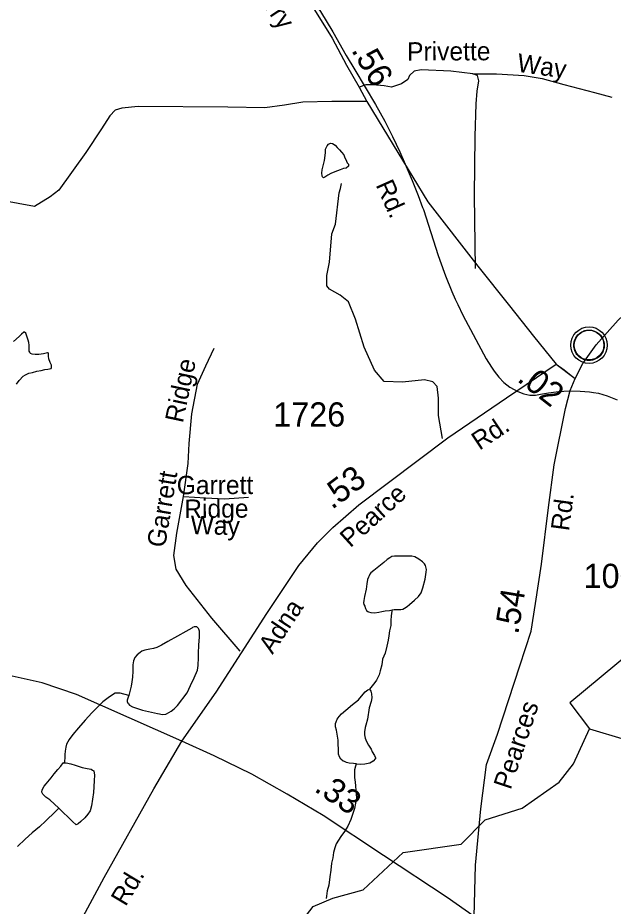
# Model space of a CAD drawing. Extents: x 2126262 to 2293712, y 749403 to 919119.
# Drawn here: x 2202317 to 2205393, y 786388 to 790975 of the extents above; entities that cross this region are included whole.
import ezdxf

# ---------------------------------------------------------------- set-up
doc = ezdxf.new("R2010")
doc.units = 0
for name, color, linetype in [('Exist Civil Demographics Community CELL', 7, 'Continuous'), ('Exist Hydrographic Misc Water Feature', 7, 'Continuous'), ('Exist Hydrographic Pond Under 1500 Sq Ft', 7, 'Continuous'), ('Exist Road Non-System Type 51', 7, 'Continuous'), ('Exist Road Non-System Type 51 Label', 7, 'Continuous'), ('Exist Road Secondary Mileage Hundredths English Label', 7, 'Continuous'), ('Exist Road Secondary Type 51 Attributed', 7, 'Continuous'), ('Exist Road Secondary Type 51 Label', 7, 'Continuous'), ('Exist Road Secondary Type 51 Number Label', 7, 'Continuous')]:
    doc.layers.add(name, color=color, linetype=linetype)

msp = doc.modelspace()

# ---------------------------------------------------------------- linework, layer by layer
at = {"layer": 'Exist Civil Demographics Community CELL'}
msp.add_lwpolyline([(2205190, 789297.5), (2205191, 789303), (2205192.8, 789309.6), (2205195.7, 789316.8), (2205198.6, 789322.6), (2205202, 789328.3), (2205205.7, 789333.4), (2205209.7, 789337.8), (2205214.3, 789342.4), (2205219.8, 789347), (2205225.2, 789350.6), (2205230.1, 789353.5), (2205235.2, 789356), (2205240.6, 789358.3), (2205246.3, 789360.1), (2205250.6, 789361.2), (2205255.5, 789362), (2205259.6, 789362.7), (2205265.9, 789362.9), (2205270.4, 789362.8), (2205276, 789362.6), (2205280.9, 789361.9), (2205285.9, 789360.9), (2205290.9, 789359.5), (2205296, 789357.5), (2205302.7, 789354.6), (2205308.9, 789351.1), (2205314, 789347.6), (2205319.2, 789343.5), (2205322.5, 789340.4), (2205326.6, 789336), (2205330.5, 789331.3), (2205333.5, 789326.7), (2205336.7, 789321.7), (2205339.1, 789316.6), (2205341.2, 789311.6), (2205342.7, 789306.5), (2205344, 789302), (2205345.1, 789295.9), (2205345.7, 789291.2), (2205346, 789285.2), (2205345.8, 789279.4), (2205345.2, 789273.7), (2205344.3, 789268.2), (2205342.6, 789262.1), (2205340.8, 789256.2), (2205338.5, 789251.2), (2205335.3, 789245.2), (2205332, 789239.9), (2205328.6, 789235.2), (2205324.4, 789230.4), (2205319.1, 789225.5), (2205314.1, 789221.3), (2205309, 789217.9), (2205304.7, 789215.4), (2205297.9, 789212.2), (2205290.8, 789209.4), (2205284.8, 789208), (2205278.2, 789206.7), (2205273.8, 789206.2), (2205269.3, 789205.9), (2205263.7, 789205.9), (2205259.4, 789206.4), (2205253.8, 789207.1), (2205247.9, 789208.4), (2205243.3, 789209.7), (2205238.1, 789211.6), (2205233.5, 789213.6), (2205229.6, 789215.8), (2205222.8, 789219.9), (2205217.2, 789224.2), (2205212.3, 789228.6), (2205207.8, 789233.5), (2205204.7, 789237.5), (2205201.7, 789241.6), (2205197.6, 789248.7), (2205195.9, 789252.3), (2205194.1, 789256.3), (2205191.6, 789264.5), (2205190, 789271.5), (2205189.3, 789276.7), (2205189, 789283), (2205189, 789287.7), (2205189.5, 789294.2)], close=True, dxfattribs=at)
for centre, radius in [((2205267.6, 789285), 94.3), ((2205267.4, 789285.3), 76.7)]:
    msp.add_circle(centre, radius, dxfattribs=at)
at = {"layer": 'Exist Hydrographic Misc Water Feature'}
for p, q in [((2204213.1, 790440.8), (2204253.1, 790362.1)), ((2204408.1, 789995.9), (2204412.2, 789984.6)), ((2204518.8, 789662.3), (2204526, 789642.6)), ((2204763.9, 789171.2), (2204777.2, 789150.2)), ((2205361.4, 789022.9), (2205413.1, 789002.2))]:
    msp.add_line(p, q, dxfattribs=at)
for points in [[(2203810.2, 791105), (2203881.1, 791007.4), (2203944.1, 790902)], [(2203944.1, 790902), (2204013.4, 790780), (2204057.7, 790705.6)], [(2203944.1, 790902), (2204013.4, 790780), (2204057.7, 790705.6)], [(2204057.7, 790705.6), (2204164.1, 790527.8), (2204213.1, 790440.8)], [(2204057.7, 790705.6), (2204164.1, 790527.8), (2204213.1, 790440.8)], [(2204253.1, 790362.1), (2204290, 790282.7), (2204312.8, 790230.9)], [(2204253.1, 790362.1), (2204290, 790282.7), (2204312.8, 790230.9)], [(2204000.7, 790267.1), (2204004.6, 790257.2), (2204014.8, 790235.4), (2204018.7, 790225.5), (2204025.1, 790219.3), (2204025.1, 790209.5), (2204012.8, 790199.2), (2203999.2, 790197.2), (2203981.2, 790191), (2203955, 790179.1), (2203933.2, 790170.7), (2203917.4, 790162.5), (2203903.5, 790152.4), (2203895.1, 790148.4), (2203891.4, 790154.6), (2203889.5, 790158.6), (2203887.1, 790172.3), (2203889.3, 790190.7), (2203894.9, 790210.5), (2203900.6, 790238.4), (2203906.6, 790278.5), (2203906.6, 790296.4), (2203910.5, 790306.8), (2203914.1, 790314.7), (2203921.9, 790322.9), (2203932.2, 790328.6), (2203942.2, 790326.7), (2203956.2, 790316.9), (2203966.6, 790305.1), (2203978.1, 790292.9), (2203988.6, 790281.1), (2204000.7, 790267.1)], [(2204312.8, 790230.9), (2204354.4, 790135.4), (2204385.4, 790058.1), (2204408.1, 789995.9)], [(2204312.8, 790230.9), (2204354.4, 790135.4), (2204385.4, 790058.1), (2204408.1, 789995.9)], [(2204412.2, 789984.6), (2204487.9, 789748.1), (2204518.8, 789662.3)], [(2204412.2, 789984.6), (2204487.9, 789748.1), (2204518.8, 789662.3)], [(2204526, 789642.6), (2204558.8, 789561.3), (2204576.5, 789522.5)], [(2204526, 789642.6), (2204558.8, 789561.3), (2204576.5, 789522.5)], [(2204576.5, 789522.5), (2204589.4, 789494.2), (2204616, 789440.3)], [(2204576.5, 789522.5), (2204589.4, 789494.2), (2204616, 789440.3)], [(2204616, 789440.3), (2204736.2, 789214.9), (2204763.9, 789171.2)], [(2204616, 789440.3), (2204736.2, 789214.9), (2204763.9, 789171.2)], [(2202309.6, 789084), (2202323.1, 789101.9), (2202345.3, 789124.1), (2202356.8, 789132.1), (2202374.6, 789140.4), (2202392.9, 789144.5), (2202414.6, 789150.5), (2202437, 789154.9), (2202456.8, 789158.8), (2202472.4, 789160.9), (2202480.4, 789162.9), (2202488.4, 789165.3), (2202490.9, 789169.1), (2202490.7, 789181.2), (2202484.5, 789195.2), (2202476.3, 789215.1), (2202476.1, 789228.9), (2202475.9, 789241.1), (2202474.1, 789245), (2202470.4, 789245.2), (2202450.1, 789241), (2202426.1, 789236.9), (2202417.9, 789236.9), (2202406.4, 789236.6), (2202390.2, 789238.7), (2202382.2, 789242.2), (2202378.1, 789248.1), (2202376.3, 789254.1), (2202376, 789266.3), (2202375.8, 789280.1), (2202375.6, 789284.2), (2202373.8, 789298.3), (2202369.9, 789310.3), (2202357.6, 789346.2), (2202351.2, 789352), (2202347.5, 789352.2), (2202335.7, 789342.2), (2202323.4, 789329.8), (2202294, 789303.9)], [(2204777.2, 789150.2), (2204801.2, 789119.4), (2204828.1, 789092.2), (2204858.8, 789068.5)], [(2204777.2, 789150.2), (2204801.2, 789119.4), (2204828.1, 789092.2), (2204858.8, 789068.5)], [(2204858.8, 789068.5), (2204899, 789046.3), (2204931.2, 789033.8), (2204962.2, 789027.6), (2204990.1, 789026.5), (2205017.5, 789031.8)], [(2204858.8, 789068.5), (2204899, 789046.3), (2204931.2, 789033.8), (2204962.2, 789027.6), (2204990.1, 789026.5), (2205017.5, 789031.8)], [(2205017.5, 789031.8), (2205057.9, 789039.6), (2205084.6, 789042.7)], [(2205017.5, 789031.8), (2205057.9, 789039.6), (2205084.6, 789042.7)], [(2205084.6, 789042.7), (2205110.2, 789045.7), (2205136.7, 789047.1)], [(2205084.6, 789042.7), (2205110.2, 789045.7), (2205136.7, 789047.1)], [(2205136.7, 789047.1), (2205166.2, 789048.9), (2205220.9, 789048.3)], [(2205136.7, 789047.1), (2205166.2, 789048.9), (2205220.9, 789048.3)], [(2205220.9, 789048.3), (2205269.1, 789044.4), (2205289.8, 789040.8)], [(2205220.9, 789048.3), (2205269.1, 789044.4), (2205289.8, 789040.8)], [(2205289.8, 789040.8), (2205316.3, 789036.4), (2205361.4, 789022.9)], [(2205289.8, 789040.8), (2205316.3, 789036.4), (2205361.4, 789022.9)], [(2204250.4, 787917.9), (2204260.5, 787920), (2204274.6, 787919.9), (2204294.5, 787920.1), (2204306.4, 787922.4), (2204314.8, 787926.4), (2204328.8, 787936.1), (2204340.7, 787946.4), (2204366.5, 787968.5), (2204386, 787986.6), (2204399.9, 788006.8), (2204409.8, 788032.9), (2204421.4, 788077), (2204427, 788113.1), (2204427.2, 788126.9), (2204423.3, 788146.9), (2204416.9, 788156.8), (2204407.1, 788166.8), (2204388.8, 788180.5), (2204368.3, 788192.5), (2204352.5, 788196.5), (2204336.8, 788196.1), (2204310.3, 788196), (2204284.9, 788195.8), (2204262.7, 788195.9), (2204248.8, 788193.6), (2204238.9, 788187.8), (2204224.8, 788177.7), (2204206.8, 788163.4), (2204155.1, 788120.9), (2204141.1, 788109.2), (2204135.4, 788102.8), (2204131.1, 788094.9), (2204127.8, 788086.9), (2204123.7, 788074.9), (2204120, 788052.8), (2204116.1, 788024.9), (2204108.1, 787986.8), (2204104.2, 787966.7), (2204102.4, 787954.8), (2204104.8, 787946.7), (2204108.7, 787936.8), (2204112.6, 787924.9), (2204116.3, 787919), (2204118.6, 787914.6), (2204124.7, 787910.8), (2204128.6, 787909), (2204140.9, 787905.2), (2204158.8, 787903.3), (2204181.1, 787907.2), (2204196.7, 787909.3), (2204214.5, 787913.6), (2204236.5, 787915.5), (2204250.4, 787917.9)], [(2204250.4, 787917.9), (2204248.6, 787911.7), (2204245.1, 787887.8), (2204243.3, 787863.8), (2204243, 787837.8), (2204237.1, 787809.9), (2204233.6, 787783.7), (2204229.5, 787761.6), (2204223.8, 787731.6), (2204214.3, 787695.7), (2204200.4, 787663.3), (2204196.7, 787635.5), (2204188.7, 787603.4), (2204182.8, 787583.2), (2204177.2, 787569.5), (2204168.8, 787555.3), (2204161.4, 787543.5), (2204133.6, 787509.1)], [(2202890.3, 787476.6), (2202886.4, 787468.3), (2202882.3, 787452.3), (2202882.3, 787444.6), (2202884.4, 787436.6), (2202888.9, 787432.7), (2202894.6, 787426.5), (2202908.6, 787418.7), (2202934.6, 787408.7), (2202960.7, 787401.1), (2203022.8, 787387.3), (2203038.8, 787383.6), (2203048.6, 787381.8), (2203054.8, 787379.6), (2203066.7, 787377.8), (2203080.6, 787379.8), (2203084.9, 787382), (2203096.4, 787387.9), (2203108.9, 787396.2), (2203124.9, 787407.9), (2203142.5, 787424.4), (2203191.7, 787490.7), (2203209.6, 787528.6), (2203227.4, 787566.9), (2203245.1, 787606.8), (2203249.2, 787631), (2203250.6, 787672.9), (2203250.4, 787692.8), (2203252.6, 787738.7), (2203255.9, 787776.8), (2203255.9, 787797.1), (2203255.7, 787808.9), (2203251.4, 787818.9), (2203249.6, 787822.8), (2203241.6, 787830.9), (2203237.7, 787830.7), (2203227.4, 787830.6), (2203219.6, 787826.9), (2203215.5, 787824.7), (2203185.6, 787806.5), (2203142.1, 787782.2), (2203092.3, 787755.7), (2203058.3, 787735.7), (2203034.3, 787723.5), (2203018.3, 787719.4), (2202998.4, 787715.1), (2202972.5, 787710.9), (2202956.8, 787704.8), (2202948.6, 787698.7), (2202932.6, 787686.9), (2202920.7, 787672.5), (2202914.7, 787654.7), (2202911, 787634.6), (2202911.2, 787602.5), (2202909.8, 787570.7), (2202905.7, 787546.6), (2202901.6, 787524.4), (2202892.2, 787482.5), (2202890.3, 787476.6)], [(2204064.2, 787122.9), (2204050.1, 787124.6), (2204028.2, 787126.7), (2204014, 787130.4), (2204004.4, 787136.4), (2203997.8, 787138.1), (2203985.9, 787148), (2203977.7, 787160.2), (2203973.6, 787174.2), (2203973.6, 787196.2), (2203971.6, 787228.1), (2203971.1, 787246), (2203966.8, 787275.9), (2203963.4, 787297.9), (2203958.6, 787314), (2203958.6, 787331.9), (2203960.9, 787340.1), (2203966.6, 787353.8), (2203976.7, 787368.1), (2203988.4, 787382.2), (2204010.5, 787400.4), (2204046.2, 787430.7), (2204075.9, 787454.5), (2204101.6, 787482.7), (2204111.6, 787495), (2204125.6, 787505), (2204133.6, 787509.1)], [(2204133.6, 787509.1), (2204139.5, 787499.3), (2204143.6, 787485.3), (2204145.9, 787465.1), (2204141.5, 787445.4), (2204132.1, 787413.2), (2204122.7, 787355), (2204114.9, 787322.9), (2204110.8, 787311), (2204107.1, 787289.2), (2204106.9, 787273), (2204111.6, 787256.9), (2204117.6, 787238.9), (2204127.8, 787219.1), (2204141.5, 787199.2), (2204148.1, 787185.2), (2204160, 787167.2), (2204163.9, 787155.3), (2204164.1, 787151.6), (2204152, 787137.6), (2204135.8, 787127.4), (2204110.2, 787121.2), (2204088, 787120.9), (2204067.9, 787122.7), (2204064.2, 787122.9)], [(2202890.3, 787476.6), (2202845.8, 787488.2), (2202830.2, 787488.2), (2202820.4, 787488), (2202790, 787469.9), (2202756.4, 787443.7), (2202724.6, 787413.2), (2202698.6, 787387.2), (2202665, 787348.8), (2202629.5, 787308.8), (2202601.6, 787274.4), (2202582.1, 787248.6), (2202568.2, 787224.3), (2202564.3, 787210.3), (2202562.2, 787188.3), (2202560.4, 787172.3), (2202560.4, 787154.5), (2202558.5, 787138.1), (2202556.5, 787128.3)], [(2203943.3, 786430.2), (2204101.2, 786472.8), (2204307.3, 786665.4), (2204607.3, 786708.4), (2204731.1, 786833.8), (2204922.3, 786895.4), (2205113.2, 787029.3), (2205187.2, 787122.9), (2205269.2, 787304.9)], [(2202528.6, 786894.4), (2202481.9, 786938), (2202461.8, 786952), (2202451.9, 786961.5), (2202445.6, 786967.8), (2202441.9, 786973.6), (2202441.7, 786977.7), (2202443.3, 786989.6), (2202453.6, 787007.5), (2202463.6, 787019.8), (2202489.4, 787052), (2202505, 787072), (2202522.7, 787094.1), (2202538.9, 787112.3), (2202550.5, 787128.4), (2202556.5, 787128.3)], [(2202556.5, 787128.3), (2202566.7, 787128.4), (2202590.7, 787124.4), (2202612.7, 787116.6), (2202648.6, 787105), (2202674.8, 787099.1), (2202695.1, 787095.2), (2202702.9, 787091.2), (2202709.1, 787087.4), (2202713, 787065.3), (2202711.3, 787037.6), (2202709.9, 787005.3), (2202707.8, 786975.2), (2202698.2, 786907.3), (2202690.4, 786881.3), (2202678.5, 786863.2), (2202662.3, 786845.4), (2202642.8, 786825.2), (2202628.9, 786813.1), (2202618.8, 786808.9), (2202598.9, 786826.6), (2202528.6, 786894.4)], [(2204064.2, 787122.9), (2204060.6, 787110.8), (2204056.7, 787092.8), (2204056.7, 787072.9), (2204056.7, 787052.6), (2204059.1, 787028.7), (2204060.8, 787010.6), (2204063.2, 786986.7), (2204065.3, 786968.9), (2204065.5, 786947), (2204061.6, 786920.8), (2204056, 786892.9), (2204046.4, 786862.7), (2204036.2, 786836.6), (2204022.4, 786802.6), (2204004.4, 786774.5), (2203984.9, 786748.2), (2203972.8, 786730.1), (2203961.1, 786710.1), (2203955.2, 786690.2), (2203947.4, 786666.3), (2203943.5, 786638), (2203937.9, 786610.1), (2203934.2, 786574.2), (2203928.5, 786540.1), (2203922.8, 786498), (2203914.8, 786467.9), (2203911.1, 786440.1), (2203909, 786427.8)], [(2202528.6, 786894.4), (2202510.4, 786876), (2202460.9, 786829.5), (2202429.2, 786797.5), (2202391.4, 786767.4), (2202355.5, 786735.1), (2202316, 786696.9)], [(2202351.3, 784068.2), (2202382.3, 784369.4), (2202555.1, 784746.3), (2202663.2, 784822.8), (2202728.2, 785038), (2202893.3, 785257.6), (2202892.2, 785339.7), (2202991.3, 785482), (2203273.2, 785741.9), (2203371.2, 785985.9), (2203437.3, 786050.2), (2203661.2, 786153.8), (2203843.3, 786386.3), (2203943.3, 786430.2)]]:
    msp.add_lwpolyline(points, dxfattribs=at)
at = {"layer": 'Exist Hydrographic Pond Under 1500 Sq Ft'}
msp.add_lwpolyline([(2205269.2, 787304.9), (2205453.3, 787248.6), (2205661.3, 787273.9), (2205736.3, 787318.3), (2205777.3, 787392.9), (2205760.3, 787485.1), (2205634.2, 787556.5), (2205708.2, 787676.4), (2205724.2, 787823.7), (2205549.3, 787791.2), (2205492.3, 787707.1), (2205168.3, 787438.2), (2205269.2, 787304.9)], dxfattribs=at)
at = {"layer": 'Exist Road Non-System Type 51'}
for points in [[(2204681.2, 789680.1), (2204675.9, 790057.6), (2204678.7, 790362.1), (2204683.6, 790530.4), (2204689.2, 790596), (2204697.6, 790649.1), (2204691.3, 790676.3), (2204667.6, 790686.1), (2204553.1, 790700.1), (2204399.6, 790707.1), (2204364.7, 790698.7), (2204339.6, 790677.7), (2204331.2, 790656.8), (2204299.1, 790634.4), (2204247.9, 790616.3), (2204208.8, 790623.3), (2204150.2, 790628.9), (2204115.3, 790628.9), (2204080.4, 790616.6)], [(2204667.6, 790686.1), (2204789.9, 790686.4), (2204932.7, 790677.6), (2205025, 790662.2), (2205137.1, 790631.4), (2205295.4, 790589.6), (2205385.5, 790565.4)], [(2204119.5, 790542.6), (2203939.5, 790542.3), (2203789.5, 790540.2), (2203694.6, 790523.4), (2203592.7, 790509.4), (2203401.5, 790513.6), (2202938.9, 790517.1), (2202853.7, 790508.8), (2202820.3, 790497.6), (2202792.3, 790469.6), (2202749.1, 790401.2), (2202668.1, 790279.7), (2202529.3, 790084.8), (2202484.6, 790049.9), (2202403.7, 790001), (2202234.8, 790031.8)], [(2204510.3, 788804), (2204489.3, 788922.7), (2204489.3, 789010.7), (2204482.4, 789071.4), (2204460.1, 789095.2), (2204418.2, 789106.3), (2204303.8, 789093.8), (2204208.9, 789096.6), (2204158.6, 789155.2), (2204105.6, 789273.9), (2204060.3, 789418.5), (2204025.4, 789509.3), (2203982.1, 789542.8), (2203927.7, 789574.9), (2203912.3, 789591.7), (2203912.3, 789644.8), (2203927.7, 789713.2), (2203938.1, 789860.6), (2203957.7, 789909.5), (2203977.2, 790071.5), (2203984.2, 790093.8), (2203988.4, 790119)], [(2203201.9, 788778.1), (2203216.2, 788930.6), (2203244.8, 789084.5), (2203288.8, 789179.1), (2203330.5, 789269.3)], [(2205097.4, 789187.4), (2205139.3, 789157.5), (2205183, 789121.7)], [(2203172.6, 788504.4), (2203196.3, 788674.8), (2203201.9, 788778.1)], [(2203465.8, 787705), (2203319.2, 787875.8), (2203187.3, 788044.1), (2203135.6, 788129.3), (2203123.1, 788199.2), (2203138.4, 788313.7), (2203172.6, 788504.4)], [(2203172.6, 788504.4), (2203285.7, 788496), (2203384.7, 788491.8), (2203507.6, 788500.2)]]:
    msp.add_lwpolyline(points, dxfattribs=at)
at = {"layer": 'Exist Road Secondary Type 51 Attributed'}
msp.add_line((2205097.4, 789187.4), (2205196.7, 789112.5), dxfattribs=at)
for points in [[(2203317.7, 791536.4), (2203429.4, 791481.9), (2203550.8, 791407.9), (2203617.8, 791345), (2203723.1, 791218.6), (2203940.1, 790870.1), (2204015.5, 790730.5), (2204080.4, 790616.6), (2204119.5, 790542.6), (2204201.8, 790407.1), (2204434.7, 790025.7), (2204693.3, 789693.2), (2204857.3, 789487.7), (2204980.8, 789330.7), (2205097.4, 789187.4)], [(2205196.7, 789112.5), (2205234.8, 789191), (2205304, 789286.8), (2205418.3, 789414.9), (2205701.2, 789679.3), (2205898.6, 789872.1), (2205965.6, 789951.8), (2206009.4, 790024.5), (2206067.1, 790161.9)], [(2203163.8, 787240.7), (2203341.4, 787493.9), (2203602.3, 787900.3), (2203768.6, 788147.3), (2203864.4, 788263.9), (2203944.1, 788343.6), (2204079.1, 788460.2), (2204538.6, 788806.5), (2204841.1, 789013.2), (2205097.4, 789187.4)], [(2204674.4, 786336.2), (2204681.3, 786601.2), (2204708.5, 786891.1), (2204737.8, 787120.1), (2204794.9, 787276.9), (2204910.4, 787629), (2204968.1, 787809.1), (2204991.2, 787951.1), (2205022.3, 788154.3), (2205058.1, 788446.3), (2205088.2, 788668), (2205145.9, 788957.8), (2205170.1, 789051.3), (2205196.7, 789112.5)], [(2203163.8, 787240.7), (2202619.9, 787482), (2202442.6, 787542.1), (2202288.4, 787576.3)], [(2201660.1, 784973.2), (2201693.4, 785063.7), (2201724.1, 785121), (2201768.1, 785199.9), (2201851.8, 785296.3), (2202009.5, 785420.6), (2202205.6, 785580.5), (2202282.4, 785676.9), (2202510.5, 786067.3), (2202762.4, 786537.3), (2203019.9, 786994.8), (2203163.8, 787240.7)], [(2204674.4, 786336.2), (2204534.8, 786434), (2204206.1, 786649.8), (2203893.5, 786856.5), (2203708.6, 786967.5), (2203525.8, 787069.5), (2203330.4, 787164.5), (2203163.8, 787240.7)]]:
    msp.add_lwpolyline(points, dxfattribs=at)

# ---------------------------------------------------------------- texts
at = {"layer": 'Exist Road Non-System Type 51 Label'}
for s, rotation, p in [('Privette', 0.2101, (2204327.8, 790754.1)), ('Way', 351.8265, (2204891.8, 790697.4)), ('Ridge', 78.0356, (2203169, 788879.7)), ('Garrett', 80.572, (2203076.8, 788236.2)), ('Garrett', 0.1327, (2203137.8, 788515.5)), ('Ridge', 0.2543, (2203176.8, 788393.1)), ('Way', 358.6098, (2203208.4, 788310))]:
    msp.add_text(s, height=95, rotation=rotation, dxfattribs=at).set_placement(p)
at = {"layer": 'Exist Road Secondary Mileage Hundredths English Label'}
for s, rotation, p in [('.56', 300.2585, (2204037.1, 790808)), ('.02', 322.0233, (2204890.8, 789102.7)), ('.53', 37.0078, (2203939.7, 788433.3)), ('.54', 80.7644, (2204901.4, 787788.3)), ('.33', 325.7274, (2203842.7, 786985.7))]:
    msp.add_text(s, height=125, rotation=rotation, dxfattribs=at).set_placement(p)
at = {"layer": 'Exist Road Secondary Type 51 Label'}
for s, rotation, p in [('Perry', 303.8092, (2203504.5, 791158.7)), ('Rd.', 294.0005, (2204163.9, 790112.7)), ('Rd.', 33.5863, (2204701.2, 788739.6)), ('Pearce', 42.3012, (2204034.4, 788236.1)), ('Rd.', 82.3325, (2205163.5, 788322.4)), ('Adna', 56.566, (2203632.6, 787685.2)), ('Pearces', 71.5932, (2204861.9, 786985.9)), ('Rd.', 59.0605, (2202873.5, 786383.5))]:
    msp.add_text(s, height=95, rotation=rotation, dxfattribs=at).set_placement(p)
at = {"layer": 'Exist Road Secondary Type 51 Number Label'}
for s, p in [('1726', (2203636.2, 788864.8)), ('1001', (2205239.2, 788031.4))]:
    msp.add_text(s, height=125, dxfattribs=at).set_placement(p)

doc.saveas('drawing.dxf')
